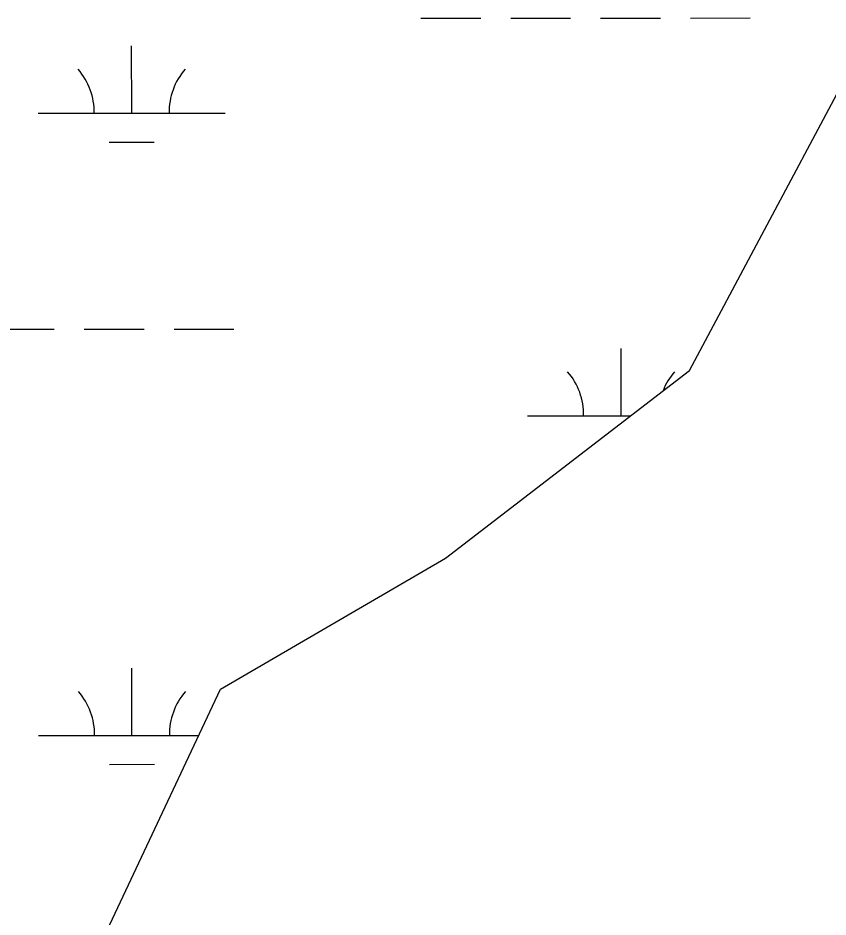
# Model space of a CAD drawing. Extents: x 3279314 to 3317160, y 734079 to 759431.
# Drawn here: x 3296661.1 to 3297093.9, y 750549.8 to 751030.4 of the extents above; entities that cross this region are included whole.
import ezdxf

# ---------------------------------------------------------------- set-up
doc = ezdxf.new("R2010")
doc.units = 0
doc.layers.add('V-WETL-SWMP', color=7, linetype='Continuous')

msp = doc.modelspace()

# ---------------------------------------------------------------- linework, layer by layer
at = {"layer": 'V-WETL-SWMP'}
for p, q in [((3296876.38, 751030.34), (3296908.38, 751030.36)), ((3296924.38, 751030.36), (3296956.38, 751030.38)), ((3296972.38, 751030.39), (3297004.38, 751030.4)), ((3297020.38, 751030.41), (3297052.38, 751030.43)), ((3296721.82, 750979.52), (3296721.8, 751015.52)), ((3296671.82, 750979.49), (3296771.82, 750979.54)), ((3296709.82, 750964.08), (3296733.82, 750964.09)), ((3296648.47, 750864.05), (3296680.47, 750864.07)), ((3296696.47, 750864.07), (3296728.47, 750864.09)), ((3296744.47, 750864.1), (3296776.47, 750864.11)), ((3296983.34, 750817.79), (3296983.32, 750853.79)), ((3296933.34, 750817.76), (3296988.41, 750817.79)), ((3296721.99, 750646.84), (3296721.97, 750682.84)), ((3296671.99, 750646.82), (3296757.75, 750646.86)), ((3296709.99, 750631.41), (3296733.99, 750631.42))]:
    msp.add_line(p, q, dxfattribs=at)
msp.add_lwpolyline([(3297420.68, 750200.17), (3296959.73, 749397.88), (3296879.57, 749287.57), (3296829.46, 749257.48), (3296789.38, 749347.74), (3296789.38, 749698.74), (3296759.32, 749989.57), (3296729.26, 750099.89), (3296709.21, 750270.37), (3296689.17, 750501.03), (3296769.34, 750671.52), (3296889.59, 750741.71), (3297019.85, 750842), (3297100.02, 750992.43)], dxfattribs=at)
msp.add_lwpolyline([(3297420.68, 750200.17), (3296959.73, 749397.88), (3296879.57, 749287.57), (3296829.46, 749257.48), (3296789.38, 749347.74), (3296789.38, 749698.74), (3296759.32, 749989.57), (3296729.26, 750099.89), (3296709.21, 750270.37), (3296689.17, 750501.03), (3296769.34, 750671.52), (3296889.59, 750741.71), (3297019.85, 750842), (3297100.02, 750992.43)], dxfattribs=at)
for centre, start, end in [((3296666.57, 750979.97), 359.2573, 40.801), ((3296777.06, 750980.02), 139.2573, 180.801), ((3296928.09, 750818.24), 359.2573, 40.801), ((3297038.58, 750818.29), 139.2573, 158.6051), ((3296666.74, 750647.29), 359.2573, 40.801), ((3296777.23, 750647.35), 139.2573, 180.801)]:
    msp.add_arc(centre, 35.25, start, end, dxfattribs=at)

doc.saveas('drawing.dxf')
